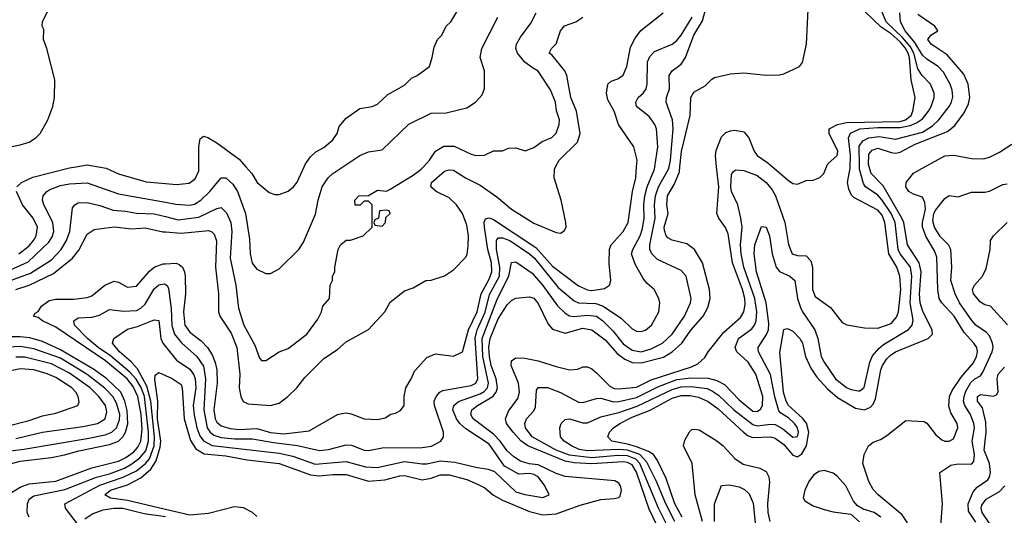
# Model space of a CAD drawing. Header units: inches. Extents: x 1793402 to 1900366, y 320852 to 470679.
# Tile 363 of 604: x 1849347 to 1853757, y 428438 to 430659. Entities that reach past the tile are written whole.
import ezdxf

# ---------------------------------------------------------------- set-up
doc = ezdxf.new("R2010")
doc.units = ezdxf.units.IN
doc.header["$MEASUREMENT"] = 0
for name, color, linetype in [('B8442', 7, 'Continuous'), ('B8443', 7, 'Continuous'), ('B8452', 7, 'Continuous'), ('B8453', 7, 'Continuous')]:
    doc.layers.add(name, color=color, linetype=linetype)

msp = doc.modelspace()

# ---------------------------------------------------------------- linework, layer by layer
at = {"layer": 'B8442', "color": 4}
for points, elevation in [([(1849334, 429910), (1849355.3, 429930), (1849407, 429953), (1849570, 429995.3), (1849599, 430000)], 336), ([(1849700.2, 430000), (1849734.4, 429994.4), (1849790, 429968), (1849913.2, 429933.2), (1850000, 429925.2)], 336), ([(1849290, 429531.5), (1849385.2, 429574.8), (1849478.2, 429661.8), (1849493.3, 429686.7), (1849499.7, 429710), (1849496.2, 429750), (1849455.1, 429830), (1849449.3, 429850), (1849452.7, 429870), (1849469, 429890), (1849482, 429898), (1849530, 429915.8), (1849570, 429923.1), (1849650, 429928.2), (1849790, 429878.4), (1850000, 429841.2)], 332), ([(1849343.7, 429610), (1849390, 429646.4), (1849409.6, 429670), (1849420.5, 429690), (1849427.3, 429730), (1849407.3, 429770), (1849360.5, 429830), (1849333.2, 429890)], 336), ([(1849294.2, 429485.8), (1849396.4, 429523.6), (1849490, 429583.1), (1849533.3, 429630), (1849556.3, 429670), (1849571.5, 429710), (1849583.3, 429816.7), (1849594, 429830), (1849610, 429839.1), (1849650, 429839.3), (1849706.6, 429826.6), (1849765.8, 429805.8), (1849821.7, 429801.7), (1849870, 429792), (1849950, 429788.7), (1850000, 429776.6)], 328), ([(1849329.8, 429450.2), (1849390, 429470.2), (1849498.8, 429521.2), (1849584.5, 429590), (1849612.9, 429627.1), (1849650, 429698.8), (1849681.5, 429718.5), (1849770, 429730.4), (1849850, 429721.3), (1849910, 429726.4), (1849988.8, 429708.8), (1850000, 429708)], 324), ([(1849310, 428540.3), (1849350, 428564.6), (1849390, 428579), (1849510, 428591.6), (1849669.8, 428650.2), (1849790, 428680.7), (1849823.3, 428696.7), (1849858, 428722), (1849877, 428743), (1849890, 428770.8), (1849896.1, 428823.9), (1849891.7, 428890), (1849876, 428970), (1849856, 429016), (1849828.7, 429050), (1849731, 429131), (1849510, 429280.7), (1849449.3, 429310), (1849430, 429324.5), (1849408.7, 429330), (1849416.4, 429343.6), (1849430, 429351), (1849445.3, 429374.7), (1849479.4, 429400.6), (1849510, 429407), (1849590, 429407), (1849650, 429414.9), (1849670, 429422), (1849729, 429470), (1849770, 429487.3), (1849790, 429482.8), (1849830, 429460.7), (1849870, 429464.9), (1849928.2, 429531.8), (1849950, 429550.4), (1849990, 429564.9), (1850000, 429565.5)], 316), ([(1849390, 428429.6), (1849380.9, 428450), (1849382.7, 428490), (1849389.3, 428510), (1849410, 428524.9), (1849550, 428553.8), (1849691.4, 428608.6), (1849750, 428624.5), (1849817, 428650), (1849850, 428668), (1849885.1, 428694.9), (1849912.7, 428727.3), (1849923.9, 428770), (1849923.9, 428810), (1849905.6, 428970), (1849890.9, 429010.9), (1849868.3, 429048.3), (1849840.2, 429080.2), (1849753.5, 429153.5), (1849698.9, 429190), (1849651.6, 429230), (1849593.2, 429290), (1849589.3, 429310), (1849610, 429322.8), (1849670, 429326), (1849705.4, 429334.6), (1849750, 429360.7), (1849812.8, 429352.8), (1849870, 429356.4), (1849890, 429366), (1849910, 429384.9), (1849950, 429453.4), (1849970.7, 429470.7), (1849994.9, 429474.9), (1850000, 429472)], 312), ([(1849610, 428395.3), (1849552.7, 428470), (1849549.3, 428490), (1849706.5, 428573.5), (1849811.2, 428608.8), (1849870, 428637.6), (1849910.5, 428669.5), (1849928.7, 428691.3), (1849949.9, 428750), (1849950.5, 428790), (1849934, 428950), (1849917.2, 429017.2), (1849875.1, 429095.1), (1849846.2, 429126.2), (1849794.5, 429170), (1849762.7, 429210), (1849769, 429230), (1849830, 429272.7), (1849875.2, 429284.8), (1849950, 429314.8), (1849970, 429311.3), (1849979.5, 429230), (1849988.9, 429208.9), (1850000, 429195)], 308), ([(1849290, 428663.7), (1849350, 428680.2), (1849490, 428696.9), (1849548.7, 428708.7), (1849612.8, 428727.2), (1849750, 428754.9), (1849790, 428770.3), (1849809.7, 428790), (1849821.5, 428810), (1849832.1, 428847.9), (1849828.3, 428908.3), (1849818, 428950), (1849800.3, 428990), (1849737.7, 429050), (1849682, 429090), (1849530, 429179.3), (1849450, 429217.2), (1849393.2, 429233.2), (1849350, 429238.2), (1849210, 429237.6)], 324), ([(1849270, 428722.6), (1849366.1, 428733.9), (1849650, 428781.5), (1849730, 428799), (1849759.5, 428810), (1849780.5, 428830), (1849794.2, 428865.8), (1849795.5, 428890), (1849780.9, 428940.9), (1849764, 428970), (1849728.3, 429008.3), (1849650, 429069.8), (1849530, 429141.8), (1849410, 429183.9), (1849350, 429194.2), (1849270, 429189.7)], 328), ([(1849330, 428782.3), (1849450, 428810.3), (1849630, 428835.3), (1849695.3, 428850), (1849730, 428871), (1849738, 428902), (1849731.3, 428930), (1849701.6, 428970), (1849662.4, 429010), (1849570, 429074.5), (1849490, 429117.2), (1849370, 429146.2), (1849330, 429147.3)], 332), ([(1849290, 428837), (1849390, 428862.4), (1849450, 428884.4), (1849510, 428895.5), (1849608, 428930), (1849613.6, 428946.4), (1849609.3, 428970), (1849599.5, 428990), (1849580.9, 429010), (1849510, 429055.8), (1849470, 429072.6), (1849410, 429089.7), (1849350, 429094.3), (1849313, 429087)], 336), ([(1850000, 428464.5), (1849830, 428504.2), (1849754.5, 428514.5), (1849729.4, 428530), (1849754, 428550), (1849830, 428574.9), (1849890, 428606.5), (1849934.7, 428645.3), (1849958.5, 428681.5), (1849977.1, 428742.9), (1849979.4, 428770), (1849964.9, 428870), (1849966, 428950), (1849952.9, 429047.1), (1849954.6, 429065.4), (1849970, 429078), (1850000, 429064.3)], 304), ([(1850000, 428430.5), (1849904.7, 428444.7), (1849810, 428468.9), (1849771.1, 428468.9), (1849719.7, 428460.3), (1849674.9, 428445.1), (1849639.8, 428420.2)], 308)]:
    msp.add_lwpolyline(points, dxfattribs=dict(at, elevation=elevation))
at = {"layer": 'B8443', "color": 4}
for points, elevation in [([(1848993, 430000), (1848998, 430010), (1849018, 430030), (1849074.8, 430065.2), (1849150, 430090.7), (1849206.8, 430093.2), (1849290, 430086), (1849350, 430098), (1849390, 430110.7), (1849419, 430130), (1849439, 430150), (1849474, 430210), (1849496, 430270), (1849504, 430310), (1849505.2, 430390), (1849469, 430530), (1849454, 430570), (1849455.3, 430615.3), (1849448.7, 430630), (1849448.9, 430651.1), (1849476.4, 430703.6)], 344), ([(1849599, 430000), (1849650, 430008.2), (1849700.2, 430000)], 336)]:
    msp.add_lwpolyline(points, dxfattribs=dict(at, elevation=elevation))
at = {"layer": 'B8452', "color": 4}
for points, elevation in [([(1850000, 429776.6), (1850057.1, 429762.9), (1850150, 429774.6), (1850230, 429813.4), (1850250, 429817.3), (1850273.5, 429793.5), (1850293.7, 429750), (1850297.4, 429710), (1850290.4, 429590), (1850314.9, 429470), (1850326.9, 429366.9), (1850350.8, 429290), (1850399.9, 429199.9), (1850422, 429142), (1850430, 429132), (1850450, 429131.3), (1850509.1, 429170.9), (1850550, 429186), (1850634, 429250), (1850683.2, 429316.8), (1850699, 429350), (1850704.7, 429375.3), (1850735.3, 429410), (1850738, 429470), (1850748, 429490), (1850748.7, 429510), (1850758, 429530), (1850758, 429550), (1850774, 429630), (1850784, 429650), (1850810, 429671.3), (1850828.4, 429671.6), (1850886, 429690), (1850926, 429730), (1850926, 429830), (1850910, 429846), (1850890, 429846), (1850871.6, 429828.4), (1850850, 429828), (1850848, 429850), (1850866, 429870), (1850910, 429872), (1850950, 429896), (1850990, 429891), (1851010, 429901), (1851110, 429962), (1851146, 429990), (1851155.2, 430000)], 328), ([(1850000, 429195), (1850050, 429133), (1850110, 429092.7), (1850127.9, 429067.9), (1850133.8, 429050), (1850135.5, 429010), (1850124.7, 428930), (1850128.2, 428888.2), (1850140.8, 428830), (1850153.7, 428793.7), (1850170, 428772.2), (1850210, 428750.2), (1850510, 428716.1), (1850570, 428702.7), (1850670, 428667.6), (1850810, 428679.5), (1850895.8, 428655.8), (1850948.1, 428651.9), (1851070, 428679.5), (1851150, 428668.7), (1851170, 428668.7), (1851230, 428682), (1851296.7, 428676.7), (1851390, 428653), (1851445.5, 428645.5), (1851473.7, 428633.7), (1851570, 428543.8), (1851610, 428530.5), (1851690, 428518), (1851718, 428530), (1851699, 428570), (1851669.2, 428610), (1851650, 428620.7), (1851630, 428625.1), (1851582.5, 428622.5), (1851518, 428658), (1851450, 428757), (1851345.5, 428825.5), (1851318.4, 428850), (1851303.6, 428870), (1851287.8, 428910), (1851292, 428930), (1851312.4, 428947.6), (1851410, 428981.8), (1851427.4, 428992.6), (1851443.1, 429010), (1851447.6, 429030), (1851421.9, 429150), (1851417.8, 429230), (1851487.6, 429410), (1851538.3, 429510), (1851549.6, 429570.4), (1851570, 429573.4), (1851642.7, 429522.7), (1851690, 429468.2), (1851756.3, 429376.3), (1851790, 429343.8), (1851810, 429332.4), (1851828.8, 429328.8), (1851890, 429334.6), (1851930.2, 429330.2), (1851958.4, 429310), (1852004.3, 429264.3), (1852050, 429207), (1852090, 429178), (1852130, 429170.3), (1852175.9, 429184.1), (1852226.6, 429210), (1852270, 429250.6), (1852325.1, 429330), (1852352, 429390), (1852354.5, 429410), (1852332, 429510), (1852310, 429535.1), (1852204.4, 429584.4), (1852178, 429610), (1852169.6, 429630), (1852169.7, 429650), (1852193.5, 429770), (1852189.8, 429830), (1852194.2, 429870), (1852208.5, 429910), (1852253.7, 429990), (1852255.9, 430000)], 308), ([(1850000, 429925.2), (1850050, 429920.7), (1850106.4, 429926.4), (1850133.4, 429946.6), (1850150, 429982), (1850149.9, 430000)], 336), ([(1850000, 429565.5), (1850048.1, 429568.1), (1850062, 429562), (1850076.3, 429550), (1850085.5, 429530), (1850088.4, 429510), (1850090.3, 429430), (1850080.3, 429350), (1850087, 429290), (1850110, 429259.3), (1850159.9, 429219.9), (1850188.4, 429190), (1850210, 429157.3), (1850223.2, 429123.2), (1850230.3, 429089.7), (1850231.4, 429030), (1850216.1, 428910), (1850222.7, 428870), (1850230, 428855.5), (1850250, 428839.5), (1850290, 428826.7), (1850330, 428822.8), (1850410, 428826.5), (1850470, 428809.1), (1850530, 428803.2), (1850643.3, 428816.7), (1850770, 428890.4), (1850790, 428894.9), (1850810, 428897.1), (1850832.5, 428892.5), (1850890, 428870.8), (1850950, 428866.8), (1850984.7, 428875.3), (1851010, 428891), (1851030, 428896), (1851052.7, 428907.3), (1851068.7, 428930), (1851069, 428970), (1851077.2, 429010), (1851101.2, 429050), (1851115.5, 429084.5), (1851170, 429144.7), (1851210, 429161), (1851290, 429151), (1851330, 429171.3), (1851358, 429270), (1851396.1, 429350), (1851414.4, 429430), (1851450, 429497.1), (1851461.2, 429530), (1851459.8, 429570), (1851443.7, 429630), (1851429, 429730), (1851427.9, 429752.1), (1851433.6, 429766.4), (1851450, 429771.7), (1851470, 429763.1), (1851658.7, 429638.7), (1851734.1, 429554.1), (1851850, 429466.4), (1851890, 429448.4), (1851910, 429444.9), (1851966, 429454), (1851988.7, 429470), (1851994, 429490), (1851987.3, 429567.3), (1851989.5, 429630.5), (1851996, 429650), (1852050, 429710.8), (1852072, 429750), (1852091.1, 429888.9), (1852107.3, 429950), (1852110.3, 430000)], 316), ([(1850000, 429708), (1850070, 429702.6), (1850194.2, 429714.2), (1850208.3, 429708.3), (1850217.6, 429697.6), (1850228.5, 429668.5), (1850224.9, 429550), (1850238.4, 429430), (1850238, 429350), (1850243, 429330), (1850294.2, 429254.2), (1850319.5, 429190), (1850333.7, 429070), (1850330.4, 429010), (1850338, 428970), (1850348.7, 428948.7), (1850370, 428938), (1850470, 428930.6), (1850510, 428940.7), (1850548.7, 428970), (1850588.7, 429010), (1850624.1, 429055.9), (1850710, 429141), (1850770, 429181), (1850810, 429214.8), (1850910, 429271), (1850982, 429350), (1851006, 429394), (1851070, 429444.7), (1851110, 429458), (1851166, 429490), (1851190, 429491.3), (1851250, 429511.3), (1851290, 429538), (1851345.6, 429594.4), (1851351.6, 429608.4), (1851355.8, 429644.2), (1851356.9, 429690), (1851350, 429739), (1851329.7, 429790), (1851303, 429830), (1851270, 429861.6), (1851213.2, 429890), (1851189.3, 429910), (1851192.3, 429930), (1851250, 429980.4), (1851270, 429986.4), (1851290, 429984.4), (1851344, 429950), (1851410, 429917.6), (1851484.9, 429864.9), (1851550, 429810.4), (1851650, 429747), (1851750, 429704.9), (1851770, 429702.8), (1851786.3, 429713.7), (1851794, 429730), (1851793.6, 429750), (1851771.6, 429850), (1851740.7, 429950), (1851742, 429990), (1851747.4, 430000)], 324), ([(1850000, 429064.3), (1850030, 429050.6), (1850070, 429024.7), (1850074.9, 429010), (1850084, 428870), (1850112.9, 428772.9), (1850136, 428736), (1850173.2, 428713.2), (1850270, 428704.4), (1850366.3, 428686.3), (1850510, 428670.2), (1850650, 428619), (1850690, 428615.2), (1850750, 428621.5), (1850810, 428620.3), (1850910, 428590.3), (1850983.3, 428596.7), (1851050, 428615.3), (1851070, 428615.8), (1851150, 428597.6), (1851190, 428604.9), (1851230, 428619.5), (1851270, 428618.9), (1851350, 428598), (1851397.8, 428577.8), (1851430, 428561.3), (1851470, 428528.7), (1851510, 428505.7), (1851630, 428454.9), (1851690, 428439.6), (1851750, 428444), (1851857.2, 428482.8), (1851950, 428508.9), (1852010, 428513), (1852030, 428517.3), (1852036.6, 428523.4), (1852042.9, 428550), (1852038.4, 428570), (1852030, 428582.7), (1852012.4, 428592.4), (1851790, 428611.9), (1851750, 428625.1), (1851670, 428663.5), (1851629.1, 428669.1), (1851590, 428680.9), (1851560, 428700), (1851530, 428726.9), (1851499.8, 428770), (1851470, 428802), (1851377.6, 428870), (1851367.8, 428890), (1851372, 428910), (1851397, 428930), (1851466.3, 428970), (1851481.5, 428990), (1851487.7, 429010), (1851481.2, 429050), (1851459.4, 429110), (1851451.5, 429150), (1851448.2, 429191.8), (1851453.8, 429230), (1851490, 429318), (1851530, 429382), (1851550, 429400.7), (1851570, 429410.7), (1851630, 429417.3), (1851650, 429410.6), (1851670, 429387.3), (1851714.6, 429294.6), (1851732.8, 429272.8), (1851790, 429254.4), (1851870, 429276.5), (1851910, 429268.7), (1851970, 429224.4), (1852023.5, 429163.5), (1852057.6, 429137.6), (1852090, 429122.3), (1852130, 429120.8), (1852230, 429146.5), (1852269.6, 429170), (1852313.3, 429210), (1852352.7, 429267.3), (1852407.6, 429330), (1852429.6, 429370), (1852439.6, 429410), (1852436.2, 429450), (1852404.5, 429570), (1852369.2, 429630), (1852334.5, 429654.5), (1852270, 429671.6), (1852250, 429682), (1852242.9, 429690), (1852234.7, 429714.7), (1852234.3, 429730), (1852251.3, 429790), (1852245.1, 429830), (1852248, 429870), (1852278.7, 429921.3), (1852302, 429978), (1852304.1, 430000)], 304), ([(1850000, 429841.2), (1850047.2, 429832.8), (1850110, 429828.5), (1850130, 429833), (1850158, 429850), (1850199.5, 429890), (1850249.5, 429950.5), (1850270, 429950.7), (1850301.7, 429921.7), (1850323, 429890), (1850358, 429790), (1850375.9, 429675.9), (1850379.1, 429610), (1850388.5, 429568.5), (1850410, 429541), (1850450, 429522), (1850470, 429522), (1850510, 429542), (1850598, 429630), (1850618, 429662), (1850672.1, 429787.9), (1850683.7, 429850), (1850702, 429910), (1850729.3, 429950), (1850749.2, 429970), (1850794.1, 430000)], 332), ([(1850000, 429472), (1850007.7, 429467.7), (1850014.2, 429454.2), (1850025.5, 429365.5), (1850029.1, 429289.1), (1850040.3, 429250), (1850071.3, 429211.3), (1850140.4, 429150), (1850170, 429106.8), (1850180.2, 429050), (1850172.4, 428910), (1850186.7, 428830), (1850200.3, 428810), (1850217.2, 428797.2), (1850250, 428786.9), (1850310, 428780.2), (1850390, 428780.8), (1850483.7, 428763.7), (1850591.4, 428751.4), (1850690, 428728.5), (1850730, 428733), (1850810, 428754), (1850832.8, 428752.8), (1850890, 428730.6), (1850910, 428728), (1850970, 428740.5), (1851150, 428741.6), (1851191.4, 428748.6), (1851234, 428770), (1851245.2, 428790), (1851246, 428810), (1851204.5, 428930), (1851203.7, 428950), (1851212.7, 428970), (1851229, 428990), (1851242.9, 428997.1), (1851370, 429020.4), (1851390, 429030.7), (1851398.9, 429050), (1851387.7, 429232.3), (1851395.9, 429270), (1851431.6, 429348.4), (1851452.1, 429427.9), (1851495.5, 429510), (1851498, 429550), (1851482, 429630), (1851483, 429670), (1851490, 429682), (1851510, 429682), (1851542, 429670), (1851630.4, 429610), (1851653.1, 429590), (1851759.5, 429459.5), (1851830, 429399.3), (1851850.3, 429390.3), (1851927.7, 429387.7), (1851957.6, 429377.6), (1852041.1, 429321.1), (1852090, 429273.4), (1852110, 429263), (1852130, 429262), (1852150, 429267.3), (1852177.2, 429290), (1852209, 429350), (1852214, 429390), (1852209, 429410), (1852188.7, 429450), (1852157.2, 429477.2), (1852139.3, 429499.3), (1852103.6, 429563.6), (1852087.6, 429610), (1852093.6, 429630), (1852126.6, 429690), (1852135.9, 429724.1), (1852144.4, 429770), (1852142.3, 429830), (1852147.1, 429870), (1852157.7, 429910), (1852189.6, 429990), (1852191.2, 430000)], 312), ([(1850360.2, 430000), (1850386.8, 429970), (1850411, 429930), (1850464.5, 429884.5), (1850490, 429876), (1850510, 429876), (1850550, 429891), (1850574, 429910), (1850590, 429931.3), (1850620.9, 430000)], 336), ([(1852222.3, 428350), (1852166.1, 428466.1), (1852110, 428631.8), (1852090, 428664.4), (1852070, 428674.6), (1852050, 428677.5), (1851910, 428668.5), (1851830, 428672.8), (1851790, 428680.6), (1851623.6, 428750), (1851591.4, 428771.4), (1851556.9, 428810), (1851528.2, 428850), (1851523, 428870), (1851535.8, 428904.2), (1851578.5, 428961.5), (1851586.3, 428990), (1851580.5, 429030), (1851548, 429110), (1851549.6, 429130.4), (1851570, 429144), (1851610, 429142), (1851670, 429130.4), (1851750, 429104.4), (1851810, 429090.5), (1851846.8, 429093.2), (1851870, 429102.8), (1851890, 429102.8), (1851910, 429094), (1851930, 429077.3), (1851990, 429016.4), (1852010, 429007), (1852030, 429004.2), (1852110, 429012.9), (1852174.9, 429045.1), (1852356.4, 429103.6), (1852383.8, 429116.2), (1852415.3, 429144.7), (1852430, 429170.7), (1852501.1, 429258.9), (1852574.9, 429325.1), (1852589.7, 429350), (1852596.8, 429383.2), (1852594.8, 429410), (1852583.9, 429450), (1852539.8, 429570), (1852519.7, 429699.7), (1852508.2, 429728.2), (1852478, 429770), (1852469.4, 429790), (1852478.3, 429910), (1852468.4, 430000)], 296), ([(1852248.7, 428390), (1852207.6, 428470), (1852124.8, 428670), (1852107.1, 428690), (1852070, 428704.3), (1852026.1, 428706.1), (1851910, 428695.8), (1851810, 428708.1), (1851750, 428729.8), (1851642, 428790), (1851612, 428830), (1851609.6, 428850), (1851617.2, 428870), (1851650, 428906), (1851657.6, 428922.4), (1851661.2, 428998.8), (1851670, 429010.7), (1851710.5, 429010.5), (1851770, 428987.7), (1851850, 428945.5), (1851870, 428944), (1851930, 428962), (1851950, 428963), (1852006.6, 428946.6), (1852030, 428947.6), (1852110, 428966.2), (1852205.6, 429014.4), (1852290, 429046.4), (1852354.7, 429054.7), (1852430, 429052.9), (1852470, 429042.6), (1852504.2, 429024.2), (1852570, 428954.9), (1852630, 428904.9), (1852650, 428903.8), (1852665.6, 428914.4), (1852673.6, 428930), (1852674.7, 428970), (1852643.6, 429070), (1852610, 429124.5), (1852559.5, 429170), (1852551.8, 429190), (1852567, 429230), (1852625.9, 429274.1), (1852638.7, 429290), (1852646.3, 429310), (1852648.4, 429350), (1852640.3, 429410), (1852590.9, 429550), (1852578.5, 429610), (1852574.8, 429650), (1852582.6, 429730), (1852577.6, 429770), (1852562.9, 429830), (1852535.6, 429890), (1852531.6, 429910), (1852535.1, 429964.9), (1852542, 429978), (1852553.2, 429986.8), (1852590, 429984), (1852650, 429960.5), (1852690.6, 429930), (1852717.2, 429897.2), (1852732.2, 429870), (1852774, 429750), (1852790, 429652), (1852806.8, 429610), (1852830, 429602.8), (1852870, 429601), (1852890, 429578), (1852898.4, 429550), (1852898, 429450), (1852910, 429418.8), (1852978, 429370), (1853030, 429302), (1853051.3, 429291.3), (1853130, 429278.8), (1853190, 429276.3), (1853250, 429297.3), (1853274.5, 429325.5), (1853282.9, 429350), (1853293.7, 429450), (1853289.6, 429510), (1853275.1, 429550), (1853240.4, 429610), (1853221.7, 429750), (1853210, 429783.7), (1853190, 429805.6), (1853082.6, 429862.6), (1853072.9, 429872.9), (1853060.5, 429900.5), (1853055.1, 429930), (1853065.9, 429994.1), (1853066.2, 430000)], 292), ([(1852281.4, 428410), (1852240.3, 428490), (1852199.8, 428590), (1852155.8, 428675.8), (1852123.9, 428710), (1852070, 428729.9), (1852030, 428733.3), (1851890, 428726.8), (1851853.3, 428733.3), (1851818, 428750), (1851785.2, 428770), (1851769.2, 428790), (1851766.6, 428830), (1851772.7, 428850), (1851790, 428867.3), (1851810, 428870.4), (1851870, 428852.2), (1851890, 428852.4), (1851950, 428879.5), (1852030, 428898.5), (1852112.8, 428927.2), (1852270, 429002.6), (1852310, 429013.8), (1852354.6, 429014.6), (1852425.8, 429005.8), (1852450, 428994.9), (1852476.3, 428976.3), (1852545.3, 428910), (1852630, 428844.6), (1852650, 428839.6), (1852710, 428847), (1852730, 428844.9), (1852765.4, 428825.4), (1852810, 428788.4), (1852830, 428791.3), (1852834.7, 428810), (1852831.2, 428830), (1852817.6, 428850), (1852790, 428874.3), (1852755.4, 428895.4), (1852746.9, 428906.9), (1852728.8, 428968.8), (1852709.8, 429069.8), (1852656.2, 429170), (1852655.1, 429190), (1852692.3, 429247.7), (1852700.5, 429270), (1852702.8, 429297.2), (1852689.8, 429390), (1852646.9, 429530), (1852637, 429610), (1852639.3, 429650), (1852670, 429732), (1852691, 429730), (1852704.7, 429690), (1852717.1, 429610), (1852735.5, 429550), (1852750.3, 429530.3), (1852796, 429510), (1852819.1, 429490), (1852830.4, 429410), (1852844.4, 429370), (1852853, 429350), (1852908.9, 429268.9), (1852922, 429230), (1852936.4, 429150), (1852950, 429124), (1853001.6, 429050), (1853050, 429010.5), (1853070, 429001.6), (1853103.7, 428996.3), (1853110, 428996.3), (1853129.6, 429010.4), (1853154.9, 429125.1), (1853167.1, 429152.9), (1853194.2, 429185.8), (1853215.9, 429204.1), (1853328.5, 429271.5), (1853343.6, 429290), (1853348.1, 429311.9), (1853334.5, 429390), (1853342, 429510), (1853336.9, 429550), (1853291.1, 429610), (1853281.5, 429630), (1853267.7, 429750), (1853250.7, 429790), (1853210, 429851.2), (1853190, 429873), (1853135.1, 429910), (1853125.9, 429925.9), (1853108.8, 429990), (1853108.6, 430000)], 288), ([(1852314.2, 428430), (1852282, 428490), (1852242.8, 428602.8), (1852203.9, 428683.9), (1852185.1, 428710), (1852163.9, 428723.9), (1852110, 428745.6), (1852070, 428757.5), (1851999.3, 428770), (1851982, 428790), (1851989.4, 428810), (1852007, 428830), (1852034.5, 428850), (1852090, 428877.6), (1852170.6, 428909.4), (1852270, 428962.8), (1852310, 428975.2), (1852350, 428975.5), (1852387.4, 428967.4), (1852430, 428948.8), (1852474.9, 428914.9), (1852588.4, 428810), (1852610, 428794.9), (1852630, 428786), (1852710, 428790.3), (1852730, 428784.2), (1852770, 428755.3), (1852810, 428707.7), (1852830, 428700.7), (1852836.2, 428703.8), (1852850, 428713.4), (1852870.7, 428749.3), (1852881.2, 428810), (1852870.5, 428850.5), (1852852.8, 428872.8), (1852791, 428930), (1852780.4, 428950), (1852768.7, 428990), (1852751.8, 429168.2), (1852769.6, 429270.4), (1852785.2, 429274.8), (1852810, 429262.8), (1852840.7, 429230), (1852852.7, 429210), (1852866.4, 429150), (1852890, 429097.3), (1852917.8, 429057.8), (1852965.3, 429005.3), (1853010, 428966.7), (1853090, 428918.7), (1853130, 428910.4), (1853157.6, 428922.4), (1853170, 428936.3), (1853180.6, 428959.4), (1853204.4, 429090), (1853211.2, 429110), (1853230, 429139.3), (1853245, 429155), (1853269.8, 429170.2), (1853415.3, 429230), (1853436, 429250), (1853434, 429270), (1853391.5, 429351.5), (1853379.3, 429390), (1853377.2, 429430), (1853384.8, 429530), (1853375.5, 429570), (1853322.7, 429650), (1853307, 429750), (1853298.4, 429770), (1853214.9, 429914.9), (1853160.5, 429970), (1853151.6, 430000)], 284), ([(1852718.9, 430000), (1852790, 429938.8), (1852810, 429924.7), (1852830, 429922), (1852870, 429938), (1852900.4, 429939.6), (1852930, 429952), (1852948, 429970), (1852960.3, 430000)], 296), ([(1853324, 428404), (1853300.1, 428440.1), (1853192.3, 428530), (1853170, 428554), (1853149.6, 428590), (1853124, 428670), (1853128.7, 428710), (1853148, 428750), (1853170, 428766), (1853202, 428778), (1853230, 428796.3), (1853316.4, 428863.6), (1853398, 428858), (1853410, 428851.3), (1853450, 428798), (1853476.8, 428776.8), (1853490, 428770.8), (1853510, 428770.8), (1853530, 428781), (1853549.3, 428830), (1853546, 428850), (1853518, 428898), (1853507.8, 428927.8), (1853511.3, 428970), (1853522.9, 428997.1), (1853563.5, 429056.5), (1853618.6, 429121.4), (1853632.8, 429150), (1853636.9, 429170), (1853633.6, 429190), (1853620.7, 429210), (1853577.8, 429257.8), (1853533, 429330), (1853477.6, 429390), (1853465.7, 429410), (1853459.8, 429450), (1853454.9, 429594.9), (1853443.8, 429623.8), (1853406.4, 429686.4), (1853391, 429730), (1853389.8, 429750), (1853403.9, 429810), (1853400.5, 429840.5), (1853390, 429864), (1853350, 429877.2), (1853330, 429889.3), (1853315.1, 429910), (1853317, 429930), (1853350, 429972.2), (1853401.3, 430000)], 276), ([(1853473.3, 428390), (1853480.7, 428490), (1853468, 428630), (1853518, 428662), (1853550, 428668), (1853610, 428667.3), (1853620.2, 428679.8), (1853623.6, 428710), (1853613, 428770), (1853623, 428830), (1853621.1, 428850), (1853604.7, 428890), (1853579.7, 428930), (1853574.8, 428950), (1853577.3, 428970), (1853585.2, 428994.8), (1853606.3, 429033.7), (1853624.5, 429050), (1853650, 429063.8), (1853661.1, 429078.9), (1853702, 429170), (1853706.3, 429190), (1853704.2, 429210), (1853690, 429242.7), (1853676.9, 429256.9), (1853630, 429289.6), (1853611, 429311), (1853556.9, 429390), (1853536.2, 429430), (1853518, 429490), (1853522, 429550), (1853518, 429630), (1853506.6, 429650), (1853470, 429687), (1853444.7, 429730), (1853437.4, 429757.4), (1853441.7, 429790), (1853450, 429807.7), (1853490, 429858), (1853510, 429872), (1853550, 429866), (1853610, 429886.8), (1853670, 429886), (1853690, 429890.8), (1853750, 429920.7), (1853770, 429924)], 272), ([(1853771, 429291), (1853695.3, 429375.3), (1853670, 429381.2), (1853650, 429394), (1853619.3, 429430), (1853615.1, 429450), (1853622.7, 429470), (1853659, 429510), (1853675.5, 429544.5), (1853693.2, 429630), (1853695.3, 429670), (1853708.7, 429690), (1853769.2, 429750)], 268), ([(1853630, 428406.6), (1853596.9, 428456.9), (1853594.7, 428490), (1853617.3, 428542.7), (1853635.4, 428564.6), (1853682.7, 428597.3), (1853691.1, 428608.9), (1853695.4, 428630), (1853689.8, 428670), (1853666.6, 428730), (1853675.1, 428810), (1853674.8, 428854.8), (1853659.1, 428919.1), (1853637.2, 428950), (1853637.2, 428970), (1853650, 428979.1), (1853708.7, 428971.3), (1853722, 428978), (1853729, 428991), (1853724.5, 429050), (1853729.3, 429070), (1853758, 429102)], 268), ([(1852405.6, 428410), (1852372.4, 428530), (1852359.7, 428670), (1852320.7, 428750), (1852325.6, 428774.4), (1852347.3, 428812.7), (1852358, 428822), (1852370, 428824.7), (1852390, 428820.7), (1852470, 428772.4), (1852497.1, 428750), (1852550, 428693), (1852587.1, 428667.1), (1852662, 428650), (1852690, 428634.8), (1852702, 428610), (1852705.8, 428585.8), (1852696.5, 428490), (1852697.4, 428450), (1852706.7, 428410)], 276), ([(1853203.5, 428430), (1853174, 428450), (1853125.1, 428465.1), (1853099.7, 428479.7), (1853082, 428502), (1853046.9, 428570), (1853010, 428611.3), (1852990, 428626.6), (1852950, 428638.9), (1852926.1, 428633.9), (1852902, 428618), (1852882, 428590), (1852863, 428550), (1852856, 428516), (1852863, 428503), (1852900.8, 428480.8), (1852950, 428464.2), (1852990, 428453.7), (1853070, 428443), (1853109, 428409)], 284), ([(1852458.4, 428410), (1852459, 428490), (1852490, 428572), (1852525.2, 428574.8), (1852570, 428565.5), (1852593.8, 428553.8), (1852613.8, 428533.8), (1852631.7, 428491.7), (1852643.1, 428390)], 272), ([(1853694.6, 428394.6), (1853658, 428450), (1853653.6, 428470), (1853656.6, 428483.4), (1853676, 428510), (1853735.6, 428544.4), (1853759.5, 428570)], 264), ([(1850410, 428432.8), (1850389.7, 428450), (1850350, 428471.9), (1850310, 428475.8), (1850193.3, 428446.7), (1850110, 428438.8), (1850000, 428464.5)], 304)]:
    msp.add_lwpolyline(points, dxfattribs=dict(at, elevation=elevation))
at = {"layer": 'B8452', "color": 4, "elevation": 328}
msp.add_lwpolyline([(1850990, 429806), (1850958, 429802), (1850954, 429770), (1850938, 429762), (1850934, 429750), (1850938, 429738), (1850970, 429734), (1850986, 429750), (1850987.3, 429772.7), (1851006, 429790), (1851002, 429802)], close=True, dxfattribs=at)
at = {"layer": 'B8453', "color": 4}
for points, elevation in [([(1852304.1, 430000), (1852310.8, 430069.2), (1852349.6, 430230), (1852352.3, 430310), (1852366, 430334), (1852416.9, 430363.1), (1852446.6, 430393.4), (1852459.3, 430400.7), (1852530, 430417.3), (1852590, 430421.6), (1852690, 430410.4), (1852750, 430412.4), (1852770, 430416.4), (1852839, 430450), (1852852.7, 430467.3), (1852871.3, 430550), (1852881.5, 430770)], 304), ([(1853066.2, 430000), (1853068.7, 430050), (1853058.7, 430130), (1853068.6, 430151.4), (1853109.9, 430170.1), (1853190, 430176.6), (1853290, 430176.3), (1853334.6, 430185.4), (1853363.1, 430196.9), (1853390, 430215.5), (1853417.6, 430250), (1853429.7, 430270.3), (1853442.9, 430310), (1853442.9, 430330), (1853427, 430370), (1853389.7, 430409.7), (1853370, 430439.3), (1853351.3, 430510), (1853337.4, 430537.4), (1853300.3, 430580.3), (1853228.4, 430650), (1853178.4, 430770)], 292), ([(1852255.9, 430000), (1852262.3, 430030), (1852274, 430170), (1852271.3, 430210), (1852242, 430290), (1852243.7, 430310), (1852258, 430350), (1852256, 430410), (1852269, 430430), (1852310, 430460.5), (1852329.8, 430490.2), (1852365.7, 430590), (1852405.5, 430654.5), (1852430, 430750.8)], 308), ([(1852960.3, 430000), (1852966, 430014), (1853009, 430050), (1853011.5, 430070), (1852972.3, 430150), (1852972.3, 430170), (1853009.4, 430190), (1853050, 430198), (1853290, 430203.5), (1853314.3, 430210), (1853339.3, 430230), (1853347.4, 430250), (1853357.2, 430310), (1853339.8, 430390), (1853332, 430488), (1853326.4, 430510), (1853313.4, 430533.4), (1853290, 430559.5), (1853250, 430596.3), (1853205.7, 430625.7), (1853096.3, 430730)], 296), ([(1850620.9, 430000), (1850626.8, 430013.2), (1850650, 430044.7), (1850672.9, 430067.1), (1850710, 430086), (1850750, 430121), (1850769, 430150), (1850778.6, 430181.4), (1850810, 430218), (1850870, 430262), (1850926, 430270), (1850950, 430281), (1850996.5, 430323.5), (1851070, 430366), (1851102.7, 430397.3), (1851128, 430410), (1851182, 430450), (1851195.3, 430490), (1851203.1, 430536.9), (1851218, 430570), (1851238, 430590), (1851258, 430630), (1851278, 430650), (1851304.7, 430695.3)], 336), ([(1850794.1, 430000), (1850870, 430050.8), (1850910, 430067.3), (1850970, 430076), (1851090, 430191), (1851190, 430241), (1851258, 430242), (1851350, 430264.7), (1851388, 430290), (1851418, 430322), (1851428.4, 430351.6), (1851429, 430410), (1851428.7, 430430), (1851409, 430490), (1851417.2, 430530), (1851489.2, 430670)], 332), ([(1851155.2, 430000), (1851182.7, 430030), (1851209.5, 430070.5), (1851247.3, 430092.7), (1851292.8, 430092.8), (1851370, 430056), (1851390, 430051.3), (1851428.4, 430051.6), (1851470, 430071.3), (1851510, 430072), (1851536.4, 430083.6), (1851570, 430084.7), (1851611.6, 430071.6), (1851650, 430086), (1851686.8, 430113.2), (1851730, 430131), (1851749.4, 430150.6), (1851764, 430190), (1851765.2, 430210), (1851751.6, 430251.6), (1851747, 430290), (1851724.8, 430344.8), (1851670, 430429), (1851643.3, 430443.3), (1851609.6, 430469.6), (1851577.2, 430510), (1851569.4, 430530), (1851572.7, 430550), (1851590, 430581), (1851635.9, 430644.1), (1851660.9, 430690)], 328), ([(1851747.4, 430000), (1851763.7, 430030), (1851846, 430110), (1851857.6, 430150), (1851840.5, 430250), (1851815.8, 430310), (1851798.4, 430410), (1851789.3, 430430), (1851730, 430502), (1851718, 430510), (1851728.7, 430530), (1851749.4, 430550.6), (1851769.3, 430610), (1851787.5, 430632.5), (1851838, 430650), (1851869.3, 430670.7)], 324), ([(1852110.3, 430000), (1852112, 430030), (1852097.2, 430090), (1852029.2, 430190), (1852009.3, 430250), (1851980.7, 430300.7), (1851975.1, 430330), (1851981.2, 430370), (1851995.5, 430384.5), (1852026, 430394), (1852050, 430411.3), (1852066.6, 430450), (1852083.3, 430536.7), (1852103.3, 430576.7), (1852129.5, 430610.5), (1852228.7, 430690)], 316), ([(1852191.2, 430000), (1852205.1, 430090), (1852199.5, 430170), (1852192.3, 430190), (1852165.8, 430225.8), (1852109.7, 430269.7), (1852106, 430290), (1852117.2, 430310), (1852139.3, 430330), (1852152.3, 430350), (1852157, 430370), (1852159.6, 430470), (1852170, 430494.8), (1852190, 430517.3), (1852268.7, 430550), (1852290, 430566.8), (1852310, 430590.7), (1852358.7, 430670)], 312), ([(1853108.6, 430000), (1853107.2, 430092.8), (1853122.9, 430117.1), (1853150, 430130.2), (1853196.3, 430136.3), (1853270, 430124.2), (1853390, 430154.9), (1853435.9, 430184.1), (1853464.2, 430210), (1853510, 430270.7), (1853520.5, 430290), (1853526.2, 430313.8), (1853523.8, 430343.8), (1853515.1, 430370), (1853483.8, 430423.8), (1853460.9, 430450), (1853410, 430482.4), (1853390, 430500.5), (1853356.6, 430556.6), (1853312.6, 430610), (1853291.8, 430650), (1853289.6, 430690)], 288), ([(1853151.6, 430000), (1853148.6, 430010), (1853150, 430056), (1853164.9, 430075.1), (1853190, 430083.1), (1853250, 430063.7), (1853270, 430061.3), (1853290, 430066), (1853358.3, 430101.7), (1853501.8, 430158.2), (1853535.2, 430184.8), (1853577.4, 430242.6), (1853597.2, 430282.8), (1853602, 430310), (1853594.5, 430370), (1853575.6, 430415.6), (1853501.3, 430501.3), (1853429.2, 430550), (1853414, 430570), (1853428, 430590), (1853459, 430610), (1853445.2, 430630), (1853370, 430683)], 284), ([(1852468.4, 430000), (1852462.9, 430050), (1852466.2, 430073.8), (1852490, 430134), (1852510, 430153.4), (1852530, 430160.7), (1852550, 430164), (1852590, 430156.3), (1852613.4, 430130), (1852636.4, 430070), (1852650.6, 430050), (1852698, 430018), (1852718.9, 430000)], 296), ([(1850149.9, 430000), (1850149.3, 430090.7), (1850155.3, 430124.7), (1850170, 430138), (1850190, 430131), (1850230, 430106.8), (1850330, 430034), (1850360.2, 430000)], 336), ([(1853401.3, 430000), (1853491.2, 430048.8), (1853531.5, 430051.5), (1853610, 430037.6), (1853663.7, 430036.3), (1853690, 430042.8), (1853735.1, 430064.9), (1853790, 430102)], 276)]:
    msp.add_lwpolyline(points, dxfattribs=dict(at, elevation=elevation))

doc.saveas('drawing.dxf')
